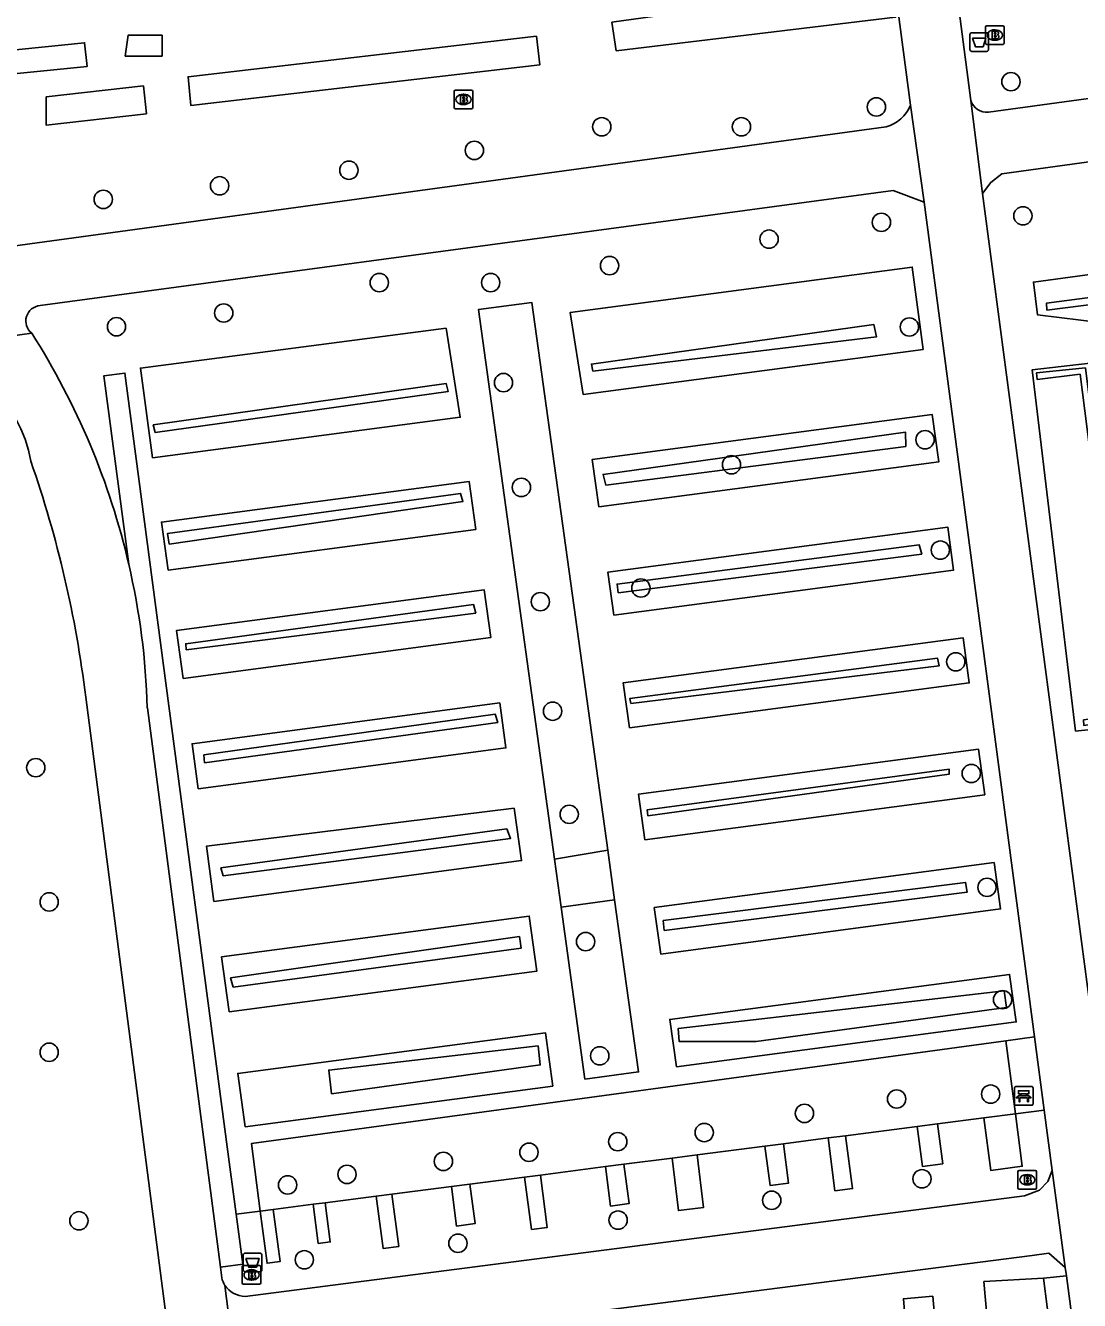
# Model space of a CAD drawing. Extents: x 162157 to 163165, y 378998 to 380775.
# Drawn here: x 162636.7 to 162693, y 379798.4 to 379866.6 of the extents above; entities that cross this region are included whole.
import ezdxf

# ---------------------------------------------------------------- set-up
doc = ezdxf.new("R2010")
doc.units = 0
for name, color, linetype in [('IMGEO_Afvalbak', 7, 'Continuous'), ('IMGEO_Bank', 7, 'Continuous'), ('IMGEO_Boom', 7, 'Continuous'), ('IMGEO_Brandkraan', 7, 'Continuous'), ('IMGEO_Groenvoorziening', 7, 'Continuous'), ('IMGEO_Haag', 7, 'Continuous'), ('IMGEO_Voetpad_gesloten', 7, 'Continuous')]:
    doc.layers.add(name, color=color, linetype=linetype)

msp = doc.modelspace()

# ---------------------------------------------------------------- linework, layer by layer
at = {"layer": 'IMGEO_Afvalbak'}
for p, q in [((162687.152, 379865.267), (162687.152, 379866.067)), ((162687.152, 379866.067), (162687.152, 379865.267)), ((162687.252, 379866.167), (162688.042, 379866.167)), ((162688.042, 379866.167), (162687.252, 379866.167)), ((162688.142, 379866.067), (162688.142, 379865.267)), ((162688.142, 379865.267), (162688.142, 379866.067)), ((162688.042, 379865.167), (162687.252, 379865.167)), ((162687.252, 379865.167), (162688.042, 379865.167)), ((162648.312, 379800.051), (162648.312, 379800.851)), ((162648.312, 379800.851), (162648.312, 379800.051)), ((162648.412, 379800.951), (162649.202, 379800.951)), ((162649.202, 379800.951), (162648.412, 379800.951)), ((162649.302, 379800.851), (162649.302, 379800.051)), ((162649.302, 379800.051), (162649.302, 379800.851)), ((162649.202, 379799.951), (162648.412, 379799.951)), ((162648.412, 379799.951), (162649.202, 379799.951))]:
    msp.add_line(p, q, dxfattribs=at)
for points in [[(162687.295, 379865.881), (162687.999, 379865.881), (162687.85, 379865.411), (162687.444, 379865.411), (162687.295, 379865.881)], [(162648.455, 379800.665), (162649.159, 379800.665), (162649.01, 379800.195), (162648.604, 379800.195), (162648.455, 379800.665)]]:
    msp.add_lwpolyline(points, dxfattribs=at)
for centre, start, end in [((162687.252, 379866.067), 90, 180), ((162687.252, 379866.067), 90, 180), ((162688.042, 379866.067), 0, 90), ((162688.042, 379866.067), 360, 90), ((162687.252, 379865.267), 180, 270), ((162687.252, 379865.267), 180, 270), ((162688.042, 379865.267), 270, 0), ((162688.042, 379865.267), 270, 0), ((162648.412, 379800.851), 90, 180), ((162648.412, 379800.851), 90, 180), ((162649.202, 379800.851), 0, 90), ((162649.202, 379800.851), 360, 90), ((162648.412, 379800.051), 180, 270), ((162648.412, 379800.051), 180, 270), ((162649.202, 379800.051), 270, 0), ((162649.202, 379800.051), 270, 0)]:
    msp.add_arc(centre, 0.1, start, end, dxfattribs=at)
at = {"layer": 'IMGEO_Bank'}
for p, q in [((162689.525, 379808.928), (162689.525, 379809.769)), ((162689.525, 379809.769), (162689.525, 379808.928)), ((162689.6, 379809.853), (162690.441, 379809.853)), ((162690.441, 379809.853), (162689.6, 379809.853)), ((162690.222, 379809.251), (162689.829, 379809.251)), ((162689.834, 379809.359), (162689.834, 379809.465)), ((162689.878, 379809.465), (162689.878, 379809.359)), ((162690.166, 379809.471), (162689.884, 379809.471)), ((162689.884, 379809.353), (162690.166, 379809.353)), ((162690.172, 379809.359), (162690.172, 379809.465)), ((162690.216, 379809.465), (162690.216, 379809.359)), ((162690.525, 379809.778), (162690.525, 379808.937)), ((162690.525, 379808.937), (162690.525, 379809.778)), ((162690.45, 379808.853), (162689.609, 379808.853)), ((162689.609, 379808.853), (162690.45, 379808.853))]:
    msp.add_line(p, q, dxfattribs=at)
for points in [[(162689.772, 379809.251), (162689.63, 379809.251), (162689.742, 379809.353), (162689.828, 379809.353)], [(162689.828, 379809.471), (162689.742, 379809.471), (162689.742, 379809.632), (162690.305, 379809.632), (162690.305, 379809.471), (162690.222, 379809.471)], [(162689.822, 379809.244), (162689.822, 379809.037), (162689.779, 379809.037), (162689.779, 379809.244)], [(162690.222, 379809.353), (162690.305, 379809.353), (162690.417, 379809.251), (162690.278, 379809.251)], [(162690.272, 379809.244), (162690.272, 379809.037), (162690.228, 379809.037), (162690.228, 379809.244)]]:
    msp.add_lwpolyline(points, dxfattribs=at)
for centre, radius, start, end in [((162689.603, 379809.775), 0.0779, 92.4484, 184.28452), ((162689.603, 379809.775), 0.0779, 92.4484, 184.28452), ((162689.772, 379809.244), 0.00671, 2.89567, 87.10433), ((162689.829, 379809.244), 0.00671, 92.89567, 177.10433), ((162689.827, 379809.464), 0.00671, 2.89567, 87.10433), ((162689.827, 379809.36), 0.00671, 272.89567, 357.10433), ((162689.884, 379809.464), 0.00671, 92.89567, 177.10433), ((162689.884, 379809.36), 0.00671, 182.89567, 267.10433), ((162690.166, 379809.464), 0.00671, 2.89567, 87.10433), ((162690.166, 379809.36), 0.00671, 272.89567, 357.10433), ((162690.223, 379809.464), 0.00671, 92.89567, 177.10433), ((162690.223, 379809.36), 0.00671, 182.89567, 267.10433), ((162690.221, 379809.244), 0.00671, 2.89567, 87.10433), ((162690.278, 379809.244), 0.00671, 92.89567, 177.10433), ((162690.447, 379809.775), 0.0779, 2.4484, 94.28452), ((162690.447, 379809.775), 0.0779, 2.4484, 94.28452), ((162689.603, 379808.931), 0.0779, 182.4484, 274.28452), ((162689.603, 379808.931), 0.0779, 182.4484, 274.28452), ((162690.447, 379808.931), 0.0779, 272.4484, 4.28452), ((162690.447, 379808.931), 0.0779, 272.4484, 4.28452)]:
    msp.add_arc(centre, radius, start, end, dxfattribs=at)
at = {"layer": 'IMGEO_Boom'}
for centre in [(162689.343, 379863.548), (162682.152, 379862.197), (162667.473, 379861.138), (162674.939, 379861.138), (162660.664, 379859.876), (162653.955, 379858.817), (162647.044, 379857.984), (162640.825, 379857.259), (162682.419, 379856.031), (162689.981, 379856.38), (162676.413, 379855.134), (162667.888, 379853.721), (162655.58, 379852.813), (162661.532, 379852.813), (162647.265, 379851.187), (162641.533, 379850.453), (162683.916, 379850.441), (162662.219, 379847.468), (162684.751, 379844.414), (162674.406, 379843.078), (162663.177, 379841.867), (162685.567, 379838.517), (162669.563, 379836.494), (162664.186, 379835.762), (162686.394, 379832.548), (162664.842, 379829.909), (162637.219, 379826.892), (162687.221, 379826.581), (162665.73, 379824.4), (162688.064, 379820.497), (162637.935, 379819.719), (162666.607, 379817.598), (162688.896, 379814.494), (162637.935, 379811.684), (162667.364, 379811.493), (162688.258, 379809.448), (162683.23, 379809.187), (162678.305, 379808.418), (162672.948, 379807.395), (162668.327, 379806.906), (162663.578, 379806.341), (162659.008, 379805.852), (162653.854, 379805.159), (162684.588, 379804.923), (162650.68, 379804.596), (162676.555, 379803.775), (162639.524, 379802.678), (162668.345, 379802.715), (162659.783, 379801.479), (162651.573, 379800.596)]:
    msp.add_circle(centre, 0.489, dxfattribs=at)
at = {"layer": 'IMGEO_Brandkraan'}
for p, q in [((162687.982, 379865.614), (162687.982, 379866.466)), ((162688.057, 379866.54), (162688.909, 379866.54)), ((162688.983, 379866.466), (162688.983, 379865.614)), ((162688.47, 379866.32), (162688.495, 379866.32)), ((162688.909, 379865.54), (162688.057, 379865.54)), ((162688.493, 379865.76), (162688.468, 379865.76)), ((162659.655, 379863.101), (162660.507, 379863.101)), ((162659.58, 379862.175), (162659.58, 379863.027)), ((162660.068, 379862.881), (162660.093, 379862.881)), ((162660.581, 379863.027), (162660.581, 379862.175)), ((162660.507, 379862.101), (162659.655, 379862.101)), ((162660.091, 379862.321), (162660.066, 379862.321)), ((162689.714, 379804.447), (162689.714, 379805.299)), ((162689.789, 379805.373), (162690.641, 379805.373)), ((162690.202, 379805.153), (162690.227, 379805.153)), ((162690.715, 379805.299), (162690.715, 379804.447)), ((162690.225, 379804.593), (162690.2, 379804.593)), ((162690.641, 379804.373), (162689.789, 379804.373)), ((162648.251, 379799.362), (162648.251, 379800.214)), ((162648.326, 379800.288), (162649.178, 379800.288)), ((162648.739, 379800.068), (162648.764, 379800.068)), ((162649.252, 379800.214), (162649.252, 379799.362)), ((162649.178, 379799.288), (162648.326, 379799.288)), ((162648.762, 379799.508), (162648.737, 379799.508))]:
    msp.add_line(p, q, dxfattribs=at)
for points in [[(162687.982, 379865.614), (162687.982, 379866.466)], [(162688.057, 379866.54), (162688.909, 379866.54)], [(162688.983, 379866.466), (162688.983, 379865.614)], [(162688.33, 379866.24), (162688.33, 379865.84), (162688.543, 379865.84)], [(162688.561, 379866.24), (162688.33, 379866.24)], [(162688.509, 379866.159), (162688.455, 379866.159), (162688.455, 379866.083)], [(162688.455, 379866.083), (162688.508, 379866.083)], [(162688.517, 379866.007), (162688.455, 379866.007), (162688.455, 379865.926)], [(162688.455, 379865.926), (162688.517, 379865.926)], [(162688.909, 379865.54), (162688.057, 379865.54)], [(162659.655, 379863.101), (162660.507, 379863.101)], [(162659.58, 379862.175), (162659.58, 379863.027)], [(162659.928, 379862.801), (162659.928, 379862.401), (162660.141, 379862.401)], [(162660.159, 379862.801), (162659.928, 379862.801)], [(162660.107, 379862.72), (162660.053, 379862.72), (162660.053, 379862.644)], [(162660.053, 379862.644), (162660.106, 379862.644)], [(162660.115, 379862.568), (162660.053, 379862.568), (162660.053, 379862.487)], [(162660.053, 379862.487), (162660.115, 379862.487)], [(162660.581, 379863.027), (162660.581, 379862.175)], [(162660.507, 379862.101), (162659.655, 379862.101)], [(162689.714, 379804.447), (162689.714, 379805.299)], [(162689.789, 379805.373), (162690.641, 379805.373)], [(162690.715, 379805.299), (162690.715, 379804.447)], [(162690.062, 379805.073), (162690.062, 379804.673), (162690.275, 379804.673)], [(162690.293, 379805.073), (162690.062, 379805.073)], [(162690.241, 379804.992), (162690.187, 379804.992), (162690.187, 379804.916)], [(162690.187, 379804.916), (162690.24, 379804.916)], [(162690.249, 379804.84), (162690.187, 379804.84), (162690.187, 379804.759)], [(162690.187, 379804.759), (162690.249, 379804.759)], [(162690.641, 379804.373), (162689.789, 379804.373)], [(162648.251, 379799.362), (162648.251, 379800.214)], [(162648.326, 379800.288), (162649.178, 379800.288)], [(162648.599, 379799.988), (162648.599, 379799.588), (162648.812, 379799.588)], [(162648.83, 379799.988), (162648.599, 379799.988)], [(162648.778, 379799.907), (162648.724, 379799.907), (162648.724, 379799.831)], [(162648.724, 379799.831), (162648.777, 379799.831)], [(162648.786, 379799.755), (162648.724, 379799.755), (162648.724, 379799.674)], [(162649.252, 379800.214), (162649.252, 379799.362)], [(162649.178, 379799.288), (162648.326, 379799.288)], [(162648.724, 379799.674), (162648.786, 379799.674)]]:
    msp.add_lwpolyline(points, dxfattribs=at)
for centre, radius, start, end in [((162688.059, 379866.464), 0.0765, 91.55205, 178.44795), ((162688.059, 379866.464), 0.0765, 91.55205, 178.44795), ((162688.907, 379866.464), 0.0765, 1.55205, 88.44795), ((162688.907, 379866.464), 0.0765, 1.55205, 88.44795), ((162688.51, 379866.121), 0.0379, 267.82845, 90.93552), ((162688.518, 379865.966), 0.0404, 269.87594, 90.50774), ((162688.549, 379866.091), 0.251, 268.66757, 293.53466), ((162688.565, 379866.095), 0.145, 59.4692, 91.53667), ((162688.59, 379866.142), 0.0922, 285.51372, 58.15012), ((162688.595, 379865.95), 0.105, 301.31148, 78.98903), ((162688.059, 379865.616), 0.0765, 181.55205, 268.44795), ((162688.059, 379865.616), 0.0765, 181.55205, 268.44795), ((162688.907, 379865.616), 0.0765, 271.55205, 358.44795), ((162688.907, 379865.616), 0.0765, 271.55205, 358.44795), ((162659.657, 379863.025), 0.0765, 91.55205, 178.44795), ((162659.657, 379863.025), 0.0765, 91.55205, 178.44795), ((162660.505, 379863.025), 0.0765, 1.55205, 88.44795), ((162660.505, 379863.025), 0.0765, 1.55205, 88.44795), ((162660.108, 379862.682), 0.0379, 267.82845, 90.93552), ((162660.116, 379862.527), 0.0404, 269.87594, 90.50774), ((162660.147, 379862.652), 0.251, 268.66757, 293.53466), ((162660.163, 379862.656), 0.145, 59.4692, 91.53667), ((162660.188, 379862.703), 0.0922, 285.51372, 58.15012), ((162660.193, 379862.511), 0.105, 301.31148, 78.98903), ((162659.657, 379862.177), 0.0765, 181.55205, 268.44795), ((162659.657, 379862.177), 0.0765, 181.55205, 268.44795), ((162660.505, 379862.177), 0.0765, 271.55205, 358.44795), ((162660.505, 379862.177), 0.0765, 271.55205, 358.44795), ((162689.791, 379805.297), 0.0765, 91.55205, 178.44795), ((162689.791, 379805.297), 0.0765, 91.55205, 178.44795), ((162690.639, 379805.297), 0.0765, 1.55205, 88.44795), ((162690.639, 379805.297), 0.0765, 1.55205, 88.44795), ((162689.791, 379804.449), 0.0765, 181.55205, 268.44795), ((162689.791, 379804.449), 0.0765, 181.55205, 268.44795), ((162690.242, 379804.954), 0.0379, 267.82845, 90.93552), ((162690.25, 379804.799), 0.0404, 269.87594, 90.50774), ((162690.281, 379804.924), 0.251, 268.66757, 293.53466), ((162690.297, 379804.928), 0.145, 59.4692, 91.53667), ((162690.322, 379804.975), 0.0922, 285.51372, 58.15012), ((162690.327, 379804.783), 0.105, 301.31148, 78.98903), ((162690.639, 379804.449), 0.0765, 271.55205, 358.44795), ((162690.639, 379804.449), 0.0765, 271.55205, 358.44795), ((162648.328, 379800.212), 0.0765, 91.55205, 178.44795), ((162648.328, 379800.212), 0.0765, 91.55205, 178.44795), ((162648.779, 379799.869), 0.0379, 267.82845, 90.93552), ((162648.787, 379799.714), 0.0404, 269.87594, 90.50774), ((162648.834, 379799.843), 0.145, 59.4692, 91.53667), ((162648.859, 379799.89), 0.0922, 285.51372, 58.15012), ((162648.864, 379799.698), 0.105, 301.31148, 78.98903), ((162649.176, 379800.212), 0.0765, 1.55205, 88.44795), ((162649.176, 379800.212), 0.0765, 1.55205, 88.44795), ((162648.328, 379799.364), 0.0765, 181.55205, 268.44795), ((162648.328, 379799.364), 0.0765, 181.55205, 268.44795), ((162648.818, 379799.839), 0.251, 268.66757, 293.53466), ((162649.176, 379799.364), 0.0765, 271.55205, 358.44795), ((162649.176, 379799.364), 0.0765, 271.55205, 358.44795)]:
    msp.add_arc(centre, radius, start, end, dxfattribs=at)
for centre, major_axis, ratio, start_param, end_param in [((162688.469, 379866.04), (-0.387, 0.002), 0.722429, 4.712389, 7.853982), ((162688.494, 379866.04), (-0.39, 0.002), 0.717154, 1.570796, 4.712389), ((162660.067, 379862.601), (-0.387, 0.002), 0.722429, 4.712389, 7.853982), ((162660.092, 379862.601), (-0.39, 0.002), 0.717154, 1.570796, 4.712389), ((162690.201, 379804.873), (-0.387, 0.002), 0.722429, 4.712389, 7.853982), ((162690.226, 379804.873), (-0.39, 0.002), 0.717154, 1.570796, 4.712389), ((162648.738, 379799.788), (-0.387, 0.002), 0.722429, 4.712389, 7.853982), ((162648.763, 379799.788), (-0.39, 0.002), 0.717154, 1.570796, 4.712389)]:
    msp.add_ellipse(centre, major_axis=major_axis, ratio=ratio, start_param=start_param, end_param=end_param, dxfattribs=at)
at = {"layer": 'IMGEO_Groenvoorziening'}
for points in [[(162682.961, 379868.818), (162683.18, 379866.987), (162668.249, 379865.199), (162668.018, 379866.727), (162682.961, 379868.818)], [(162643.967, 379866.03), (162643.967, 379864.92), (162642, 379864.92), (162642.151, 379866.03), (162643.967, 379866.03)], [(162663.983, 379865.978), (162664.161, 379864.44), (162645.508, 379862.274), (162645.362, 379863.815), (162663.983, 379865.978)], [(162639.959, 379864.367), (162631.911, 379863.557), (162631.911, 379864.819), (162639.831, 379865.626), (162639.959, 379864.367)], [(162643.142, 379861.826), (162637.781, 379861.22), (162637.783, 379862.733), (162642.974, 379863.319), (162643.142, 379861.826)], [(162695.389, 379850.522), (162690.753, 379851.091), (162690.54, 379852.84), (162713.937, 379856.029), (162714.359, 379853.166), (162695.389, 379850.522)], [(162666.482, 379846.839), (162665.791, 379851.218), (162684.064, 379853.639), (162684.646, 379849.245), (162666.482, 379846.839)], [(162664.947, 379822.002), (162660.878, 379851.368), (162663.74, 379851.747), (162667.794, 379822.483)], [(162643.457, 379843.442), (162642.81, 379848.243), (162659.154, 379850.369), (162659.904, 379845.62), (162643.457, 379843.442)], [(162692.795, 379828.839), (162690.477, 379848.151), (162693.582, 379848.498), (162696.067, 379829.205), (162692.795, 379828.839)], [(162667.316, 379840.822), (162666.964, 379843.362), (162685.128, 379845.768), (162685.479, 379843.228), (162667.316, 379840.822)], [(162644.288, 379837.447), (162643.932, 379840.012), (162660.379, 379842.191), (162660.734, 379839.626), (162644.288, 379837.447)], [(162668.116, 379835.043), (162667.798, 379837.343), (162685.961, 379839.749), (162686.28, 379837.449), (162668.116, 379835.043)], [(162645.089, 379831.664), (162644.735, 379834.217), (162661.182, 379836.396), (162661.536, 379833.843), (162645.089, 379831.664)], [(162668.951, 379829.015), (162668.617, 379831.426), (162686.781, 379833.832), (162687.115, 379831.421), (162668.951, 379829.015)], [(162645.906, 379825.768), (162645.573, 379828.171), (162662.019, 379830.35), (162662.352, 379827.947), (162645.906, 379825.768)], [(162669.779, 379823.038), (162669.441, 379825.48), (162687.605, 379827.886), (162687.943, 379825.444), (162669.779, 379823.038)], [(162662.798, 379824.727), (162663.186, 379821.926), (162646.739, 379819.747), (162646.348, 379822.701), (162662.798, 379824.727)], [(162667.794, 379822.483), (162664.947, 379822.002)], [(162667.794, 379822.483), (162668.161, 379819.832)], [(162665.303, 379819.43), (162664.947, 379822.002)], [(162670.625, 379816.934), (162670.281, 379819.418), (162688.445, 379821.824), (162688.789, 379819.34), (162670.625, 379816.934)], [(162668.161, 379819.832), (162669.435, 379810.634), (162666.574, 379810.255), (162665.303, 379819.43)], [(162668.161, 379819.832), (162665.303, 379819.43)], [(162647.557, 379813.843), (162647.15, 379816.781), (162663.597, 379818.96), (162664.004, 379816.022), (162647.557, 379813.843)], [(162671.461, 379810.902), (162671.109, 379813.441), (162689.273, 379815.847), (162689.625, 379813.308), (162671.461, 379810.902)], [(162648.408, 379807.697), (162648.013, 379810.552), (162664.46, 379812.731), (162664.855, 379809.876), (162648.408, 379807.697)], [(162649.217, 379803.197), (162648.746, 379806.808), (162689.072, 379812.298)], [(162689.072, 379812.298), (162690.603, 379812.506)], [(162689.072, 379812.298), (162689.582, 379808.394)], [(162691.121, 379808.592), (162689.582, 379808.394)], [(162687.898, 379808.177), (162685.417, 379807.858)], [(162684.33, 379807.718), (162680.507, 379807.226)], [(162676.195, 379806.67), (162672.573, 379806.204)], [(162679.568, 379807.105), (162677.184, 379806.798)], [(162671.236, 379806.032), (162668.655, 379805.7)], [(162667.665, 379805.572), (162664.192, 379805.125)], [(162659.436, 379804.513), (162656.257, 379804.103)], [(162663.35, 379805.017), (162660.423, 379804.64)], [(162655.414, 379803.995), (162652.687, 379803.644)], [(162649.217, 379803.197), (162647.934, 379803.032)], [(162652.043, 379803.561), (162649.91, 379803.286)], [(162688.139, 379796.647), (162687.897, 379799.43), (162691.078, 379799.619)], [(162683.821, 379795.858), (162683.591, 379798.511), (162685.161, 379798.647), (162685.355, 379796.406)]]:
    msp.add_lwpolyline(points, dxfattribs=at)
at = {"layer": 'IMGEO_Haag'}
for points in [[(162712.543, 379854.052), (162712.43, 379854.488), (162691.249, 379851.717), (162691.268, 379851.344), (162712.543, 379854.052)], [(162666.994, 379848.074), (162666.92, 379848.462), (162682.015, 379850.566), (162682.163, 379849.915), (162666.994, 379848.074)], [(162693.221, 379829.455), (162695.36, 379829.736), (162693.04, 379847.913), (162690.752, 379847.627), (162690.705, 379847.982), (162693.323, 379848.249), (162695.645, 379829.525), (162693.244, 379829.142), (162693.221, 379829.455)], [(162647.934, 379803.032), (162647.457, 379806.633), (162641.98, 379847.974), (162640.854, 379847.825), (162642.189, 379837.758)], [(162643.593, 379844.805), (162643.496, 379845.217), (162659.154, 379847.426), (162659.253, 379846.987), (162643.593, 379844.805)], [(162667.697, 379841.985), (162667.545, 379842.562), (162683.706, 379844.828), (162683.72, 379844.057), (162667.697, 379841.985)], [(162644.351, 379838.83), (162644.267, 379839.413), (162659.921, 379841.55), (162660.047, 379841.113), (162644.351, 379838.83)], [(162668.356, 379836.228), (162668.29, 379836.704), (162684.437, 379838.796), (162684.573, 379838.298), (162668.356, 379836.228)], [(162645.257, 379833.197), (162645.233, 379833.511), (162660.624, 379835.61), (162660.734, 379835.155), (162645.257, 379833.197)], [(162669.017, 379830.313), (162668.98, 379830.588), (162685.411, 379832.749), (162685.501, 379832.325), (162669.017, 379830.313)], [(162646.23, 379827.154), (162646.207, 379827.574), (162661.774, 379829.747), (162661.914, 379829.307), (162646.23, 379827.154)], [(162669.934, 379824.312), (162669.897, 379824.63), (162686.034, 379826.815), (162686.039, 379826.544), (162669.934, 379824.312)], [(162647.228, 379821.117), (162647.111, 379821.546), (162662.395, 379823.623), (162662.599, 379823.113), (162647.228, 379821.117)], [(162670.812, 379818.193), (162670.761, 379818.721), (162686.921, 379820.764), (162687.007, 379820.245), (162670.812, 379818.193)], [(162647.773, 379815.161), (162647.636, 379815.653), (162663.072, 379817.87), (162663.17, 379817.253), (162647.773, 379815.161)], [(162675.727, 379812.26), (162671.605, 379812.26), (162671.547, 379812.952), (162688.98, 379814.973), (162689.102, 379814.077), (162675.727, 379812.26)], [(162653.029, 379809.463), (162652.882, 379810.728), (162664.065, 379812.025), (162664.183, 379811.006), (162653.029, 379809.463)], [(162685.417, 379807.858), (162685.695, 379805.729), (162684.609, 379805.587), (162684.33, 379807.718)], [(162685.417, 379807.858), (162684.33, 379807.718)], [(162689.582, 379808.394), (162689.948, 379805.595), (162688.264, 379805.375), (162687.898, 379808.177)], [(162689.582, 379808.394), (162687.898, 379808.177)], [(162680.507, 379807.226), (162680.876, 379804.404), (162679.937, 379804.281), (162679.568, 379807.105)], [(162680.507, 379807.226), (162679.568, 379807.105)], [(162677.184, 379806.798), (162677.459, 379804.694), (162676.47, 379804.565), (162676.195, 379806.67)], [(162677.184, 379806.798), (162676.195, 379806.67)], [(162672.573, 379806.204), (162672.908, 379803.386), (162671.569, 379803.227), (162671.236, 379806.032)], [(162672.573, 379806.204), (162671.236, 379806.032)], [(162668.655, 379805.7), (162668.93, 379803.594), (162667.94, 379803.465), (162667.665, 379805.572)], [(162668.655, 379805.7), (162667.665, 379805.572)], [(162660.423, 379804.64), (162660.699, 379802.527), (162659.712, 379802.398), (162659.436, 379804.513)], [(162660.423, 379804.64), (162659.436, 379804.513)], [(162664.192, 379805.125), (162664.557, 379802.327), (162663.716, 379802.217), (162663.35, 379805.017)], [(162664.192, 379805.125), (162663.35, 379805.017)], [(162656.257, 379804.103), (162656.622, 379801.314), (162655.779, 379801.204), (162655.414, 379803.995)], [(162656.257, 379804.103), (162655.414, 379803.995)], [(162649.91, 379803.286), (162650.273, 379800.501), (162649.581, 379800.41), (162649.217, 379803.197)], [(162649.91, 379803.286), (162649.217, 379803.197)], [(162652.687, 379803.644), (162652.96, 379801.553), (162652.317, 379801.469), (162652.043, 379803.561)], [(162652.687, 379803.644), (162652.043, 379803.561)], [(162647.934, 379803.032), (162648.287, 379800.366), (162647.085, 379800.207)], [(162691.078, 379799.619), (162692.306, 379799.739)], [(162691.474, 379796.546), (162691.078, 379799.619)]]:
    msp.add_lwpolyline(points, dxfattribs=at)
at = {"layer": 'IMGEO_Voetpad_gesloten'}
for points in [[(162684.397, 379883.97), (162687.191, 379862.542)], [(162683.977, 379862.3), (162681.22, 379883.201)], [(162737.338, 379868.65), (162688.148, 379861.922)], [(162687.824, 379857.569), (162688.265, 379858.168), (162688.858, 379858.618), (162737.028, 379865.243)], [(162687.191, 379862.542), (162687.824, 379857.569)], [(162684.695, 379857.11), (162683.977, 379862.3)], [(162632.321, 379854.263), (162682.674, 379861.138)], [(162637.449, 379851.581), (162683.043, 379857.737), (162684.695, 379857.11)], [(162690.603, 379812.506), (162684.695, 379857.11)], [(162687.824, 379857.569), (162694.401, 379807.911)], [(162630.41, 379849.2), (162637, 379850.109)], [(162639.889, 379830.657), (162644.745, 379793.282)], [(162647.085, 379800.207), (162643.182, 379830.089)], [(162690.603, 379812.506), (162691.121, 379808.592)], [(162691.549, 379805.361), (162691.121, 379808.592)], [(162691.549, 379805.361), (162691.306, 379804.779), (162690.871, 379804.322), (162690.071, 379804.006), (162648.409, 379798.642)], [(162692.248, 379800.177), (162691.549, 379805.361)], [(162647.901, 379794.76), (162648.619, 379795.471), (162690.478, 379800.827), (162691.369, 379800.941), (162692.248, 379800.177)], [(162647.085, 379800.207), (162647.16, 379799.629)], [(162692.306, 379799.739), (162692.248, 379800.177)], [(162692.306, 379799.739), (162692.988, 379794.594)], [(162647.333, 379799.23), (162647.901, 379794.76)]]:
    msp.add_lwpolyline(points, dxfattribs=at)
for centre, radius, start, end in [((162688.06, 379862.835), 0.918, 198.65119, 275.4738), ((162682.157, 379863.029), 1.961, 285.28951, 338.16289), ((162637.514, 379850.757), 0.827, 94.49608, 231.57766), ((162603.765, 379828.881), 39.436, 13.00925, 32.56802), ((162629.881, 379842.044), 7.175, 9.79509, 85.77534), ((162579.895, 379823.328), 60.44, 6.96524, 19.26085), ((162603.781, 379828.886), 39.419, 1.74872, 13.00676), ((162648.435, 379799.945), 1.314, 193.91278, 212.96879), ((162648.418, 379799.937), 1.295, 213.08977, 269.59981)]:
    msp.add_arc(centre, radius, start, end, dxfattribs=at)

doc.saveas('drawing.dxf')
